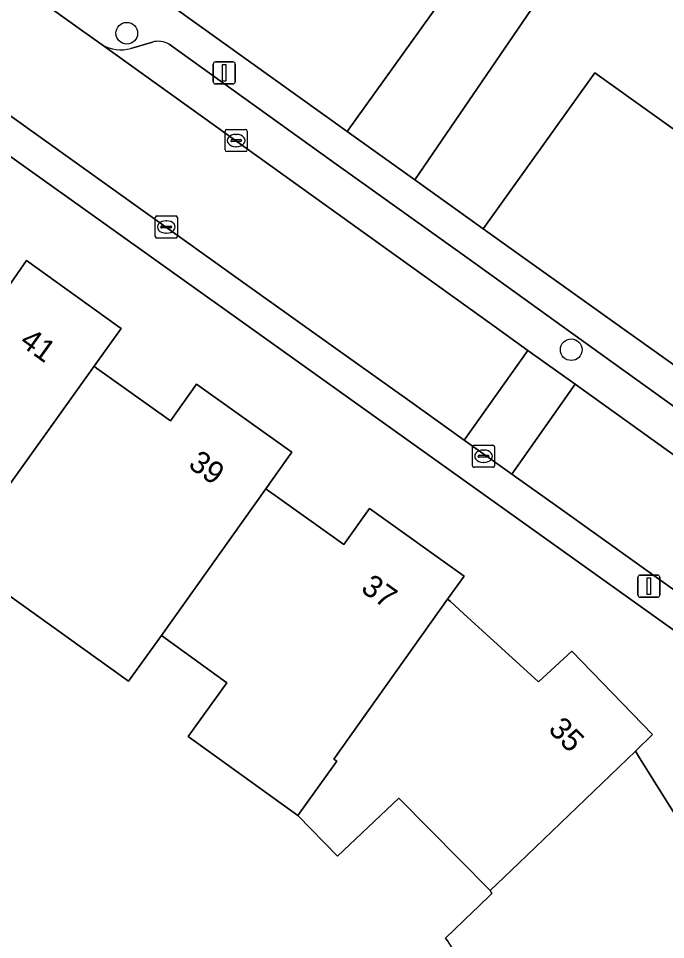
# Model space of a CAD drawing. Extents: x 157767 to 159172, y 387839 to 389425.
# Drawn here: x 158248.51 to 158277.76, y 388722.29 to 388763.9 of the extents above; entities that cross this region are included whole.
import ezdxf

# ---------------------------------------------------------------- set-up
doc = ezdxf.new("R2010")
doc.units = 0
for name, color, linetype in [('IMGEO_Boom', 7, 'Continuous'), ('IMGEO_Erf', 7, 'Continuous'), ('IMGEO_Kolk', 7, 'Continuous'), ('IMGEO_Lichtmast', 7, 'Continuous'), ('IMGEO_Pand', 7, 'Continuous'), ('IMGEO_Pand_nummerreeks', 7, 'Continuous'), ('IMGEO_Parkeervlak_open', 7, 'Continuous'), ('IMGEO_Rijbaan_lokaal_open', 7, 'Continuous'), ('IMGEO_Voetpad_open', 7, 'Continuous')]:
    doc.layers.add(name, color=color, linetype=linetype)

msp = doc.modelspace()

# ---------------------------------------------------------------- linework, layer by layer
at = {"layer": 'IMGEO_Boom'}
for centre in [(158253.405, 388763.23), (158273.493, 388748.934)]:
    msp.add_circle(centre, 0.489, dxfattribs=at)
at = {"layer": 'IMGEO_Erf'}
for points in [[(158263.37, 388758.793), (158268.424, 388765.853), (158263.354, 388769.483), (158258.277, 388773.118), (158253.224, 388766.059)], [(158275.675, 388750), (158279.659, 388747.159), (158281.693, 388750), (158284.695, 388754.193), (158279.643, 388757.81), (158274.563, 388761.446), (158269.514, 388754.394)]]:
    msp.add_lwpolyline(points, close=True, dxfattribs=at)
for points in [[(158284.736, 388731.557), (158258.891, 388750), (158231.725, 388769.385)], [(158247.664, 388751.252), (158248.876, 388752.958), (158253.005, 388750), (158253.151, 388749.895), (158251.928, 388748.187), (158252.041, 388748.106), (158252.61, 388747.7), (158255.379, 388745.724), (158256.557, 388747.375), (158260.868, 388744.299), (158259.688, 388742.643), (158259.802, 388742.561), (158260.111, 388742.341), (158263.21, 388740.129), (158264.374, 388741.76), (158268.648, 388738.71), (158267.905, 388737.667), (158268.029, 388737.554), (158268.641, 388736.997), (158272.016, 388733.928), (158273.524, 388735.318), (158277.168, 388731.543), (158276.392, 388730.798), (158276.534, 388730.572), (158276.956, 388729.898), (158279.361, 388726.06)], [(158254.968, 388736.021), (158253.486, 388733.966), (158250.708, 388735.948), (158245.845, 388739.419)], [(158267.883, 388722.236), (158267.807, 388722.355), (158269.065, 388723.556), (158269.271, 388723.752), (158269.909, 388724.362), (158269.826, 388724.498), (158265.707, 388728.676), (158262.929, 388726.051), (158261.131, 388727.896), (158256.178, 388731.456), (158257.933, 388733.89), (158254.968, 388736.021)]]:
    msp.add_lwpolyline(points, dxfattribs=at)
at = {"layer": 'IMGEO_Kolk'}
for p, q in [((158257.847, 388757.958), (158257.847, 388758.81)), ((158257.922, 388758.884), (158258.774, 388758.884)), ((158258.335, 388758.664), (158258.36, 388758.664)), ((158258.848, 388758.81), (158258.848, 388757.958)), ((158258.106, 388758.378), (158258.106, 388758.39)), ((158258.544, 388758.341), (158258.146, 388758.341)), ((158258.149, 388758.427), (158258.547, 388758.427)), ((158258.358, 388758.104), (158258.333, 388758.104)), ((158258.59, 388758.39), (158258.59, 388758.378)), ((158258.774, 388757.884), (158257.922, 388757.884)), ((158254.688, 388754.052), (158254.688, 388754.904)), ((158254.763, 388754.978), (158255.615, 388754.978)), ((158255.689, 388754.904), (158255.689, 388754.052)), ((158254.947, 388754.472), (158254.947, 388754.484)), ((158255.385, 388754.435), (158254.987, 388754.435)), ((158254.99, 388754.521), (158255.388, 388754.521)), ((158255.176, 388754.758), (158255.201, 388754.758)), ((158255.431, 388754.484), (158255.431, 388754.472)), ((158255.615, 388753.978), (158254.763, 388753.978)), ((158255.199, 388754.198), (158255.174, 388754.198)), ((158269.028, 388743.694), (158269.028, 388744.546)), ((158269.103, 388744.62), (158269.955, 388744.62)), ((158269.516, 388744.4), (158269.541, 388744.4)), ((158270.029, 388744.546), (158270.029, 388743.694)), ((158269.287, 388744.114), (158269.287, 388744.126)), ((158269.725, 388744.077), (158269.327, 388744.077)), ((158269.33, 388744.163), (158269.728, 388744.163)), ((158269.771, 388744.126), (158269.771, 388744.114)), ((158269.955, 388743.62), (158269.103, 388743.62)), ((158269.539, 388743.84), (158269.514, 388743.84))]:
    msp.add_line(p, q, dxfattribs=at)
for points in [[(158257.847, 388757.958), (158257.847, 388758.81)], [(158257.922, 388758.884), (158258.774, 388758.884)], [(158258.848, 388758.81), (158258.848, 388757.958)], [(158258.774, 388757.884), (158257.922, 388757.884)], [(158254.688, 388754.052), (158254.688, 388754.904)], [(158254.763, 388754.978), (158255.615, 388754.978)], [(158255.689, 388754.904), (158255.689, 388754.052)], [(158255.615, 388753.978), (158254.763, 388753.978)], [(158269.028, 388743.694), (158269.028, 388744.546)], [(158269.103, 388744.62), (158269.955, 388744.62)], [(158270.029, 388744.546), (158270.029, 388743.694)], [(158269.955, 388743.62), (158269.103, 388743.62)]]:
    msp.add_lwpolyline(points, dxfattribs=at)
for centre, radius, start, end in [((158257.924, 388758.808), 0.0765, 91.552, 178.448), ((158257.924, 388758.808), 0.0765, 91.552, 178.448), ((158258.772, 388758.808), 0.0765, 1.552, 88.448), ((158258.772, 388758.808), 0.0765, 1.552, 88.448), ((158258.146, 388758.387), 0.0403, 85.8775, 175.7526), ((158258.143, 388758.377), 0.0366, 178.938, 274.7102), ((158258.547, 388758.384), 0.043, 264.8664, 352.4533), ((158258.551, 388758.389), 0.0386, 1.7309, 96.639), ((158257.924, 388757.96), 0.0765, 181.552, 268.448), ((158257.924, 388757.96), 0.0765, 181.552, 268.448), ((158258.772, 388757.96), 0.0765, 271.552, 358.448), ((158258.772, 388757.96), 0.0765, 271.552, 358.448), ((158254.765, 388754.902), 0.0765, 91.552, 178.448), ((158254.765, 388754.902), 0.0765, 91.552, 178.448), ((158255.613, 388754.902), 0.0765, 1.552, 88.448), ((158255.613, 388754.902), 0.0765, 1.552, 88.448), ((158254.987, 388754.481), 0.0403, 85.8775, 175.7526), ((158254.984, 388754.471), 0.0366, 178.938, 274.7102), ((158255.388, 388754.478), 0.043, 264.8664, 352.4533), ((158255.392, 388754.483), 0.0386, 1.7309, 96.639), ((158254.765, 388754.054), 0.0765, 181.552, 268.448), ((158254.765, 388754.054), 0.0765, 181.552, 268.448), ((158255.613, 388754.054), 0.0765, 271.552, 358.448), ((158255.613, 388754.054), 0.0765, 271.552, 358.448), ((158269.105, 388744.544), 0.0765, 91.552, 178.448), ((158269.105, 388744.544), 0.0765, 91.552, 178.448), ((158269.953, 388744.544), 0.0765, 1.552, 88.448), ((158269.953, 388744.544), 0.0765, 1.552, 88.448), ((158269.327, 388744.123), 0.0403, 85.8775, 175.7526), ((158269.324, 388744.113), 0.0366, 178.938, 274.7102), ((158269.728, 388744.12), 0.043, 264.8664, 352.4533), ((158269.732, 388744.125), 0.0386, 1.7309, 96.639), ((158269.105, 388743.696), 0.0765, 181.552, 268.448), ((158269.105, 388743.696), 0.0765, 181.552, 268.448), ((158269.953, 388743.696), 0.0765, 271.552, 358.448), ((158269.953, 388743.696), 0.0765, 271.552, 358.448)]:
    msp.add_arc(centre, radius, start, end, dxfattribs=at)
for centre, major_axis, ratio, start_param, end_param in [((158258.334, 388758.384), (-0.387, 0.002), 0.722429, 4.712389, 7.853982), ((158258.359, 388758.384), (-0.39, 0.002), 0.717154, 1.570796, 4.712389), ((158255.175, 388754.478), (-0.387, 0.002), 0.722429, 4.712389, 7.853982), ((158255.2, 388754.478), (-0.39, 0.002), 0.717154, 1.570796, 4.712389), ((158269.515, 388744.12), (-0.387, 0.002), 0.722429, 4.712389, 7.853982), ((158269.54, 388744.12), (-0.39, 0.002), 0.717154, 1.570796, 4.712389)]:
    msp.add_ellipse(centre, major_axis=major_axis, ratio=ratio, start_param=start_param, end_param=end_param, dxfattribs=at)
at = {"layer": 'IMGEO_Lichtmast'}
for p, q in [((158257.413, 388761.939), (158258.203, 388761.939)), ((158258.203, 388761.939), (158257.413, 388761.939)), ((158257.313, 388761.039), (158257.313, 388761.839)), ((158257.313, 388761.839), (158257.313, 388761.039)), ((158258.303, 388761.839), (158258.303, 388761.039)), ((158258.303, 388761.039), (158258.303, 388761.839)), ((158258.203, 388760.939), (158257.413, 388760.939)), ((158257.413, 388760.939), (158258.203, 388760.939)), ((158276.503, 388737.852), (158276.503, 388738.652)), ((158276.503, 388738.652), (158276.503, 388737.852)), ((158276.603, 388738.752), (158277.393, 388738.752)), ((158277.393, 388738.752), (158276.603, 388738.752)), ((158277.493, 388738.652), (158277.493, 388737.852)), ((158277.493, 388737.852), (158277.493, 388738.652)), ((158277.393, 388737.752), (158276.603, 388737.752)), ((158276.603, 388737.752), (158277.393, 388737.752))]:
    msp.add_line(p, q, dxfattribs=at)
for points in [[(158257.733, 388761.814), (158257.883, 388761.814), (158257.883, 388761.064), (158257.733, 388761.064), (158257.733, 388761.814)], [(158276.923, 388738.627), (158277.073, 388738.627), (158277.073, 388737.877), (158276.923, 388737.877), (158276.923, 388738.627)]]:
    msp.add_lwpolyline(points, dxfattribs=at)
for centre, start, end in [((158257.413, 388761.839), 90, 180), ((158257.413, 388761.839), 90, 180), ((158258.203, 388761.839), 0, 90), ((158258.203, 388761.839), 360, 90), ((158257.413, 388761.039), 180, 270), ((158257.413, 388761.039), 180, 270), ((158258.203, 388761.039), 270, 0), ((158258.203, 388761.039), 270, 0), ((158276.603, 388738.652), 90, 180), ((158276.603, 388738.652), 90, 180), ((158277.393, 388738.652), 0, 90), ((158277.393, 388738.652), 360, 90), ((158276.603, 388737.852), 180, 270), ((158276.603, 388737.852), 180, 270), ((158277.393, 388737.852), 270, 0), ((158277.393, 388737.852), 270, 0)]:
    msp.add_arc(centre, 0.1, start, end, dxfattribs=at)
at = {"layer": 'IMGEO_Pand'}
for points in [[(158266.422, 388756.608), (158282.658, 388780.37), (158279.254, 388782.808), (158272.843, 388773.853), (158268.653, 388776.853), (158263.354, 388769.483), (158268.424, 388765.853), (158263.37, 388758.793)], [(158266.422, 388756.608), (158269.514, 388754.394), (158274.563, 388761.446), (158279.643, 388757.81), (158284.821, 388765.22), (158280.519, 388768.3), (158286.782, 388777.048), (158286.871, 388777.354), (158282.658, 388780.37)], [(158251.928, 388748.187), (158253.151, 388749.895), (158253.005, 388750), (158248.876, 388752.958), (158247.664, 388751.252), (158247.26, 388750.439), (158246.387, 388750.923), (158243.569, 388752.949), (158241.523, 388750), (158239.468, 388747.04), (158238.012, 388745.009), (158245.845, 388739.419), (158247.294, 388741.455), (158247.203, 388741.587)], [(158259.688, 388742.643), (158260.868, 388744.299), (158256.557, 388747.375), (158255.379, 388745.724), (158252.61, 388747.7), (158252.041, 388748.106), (158251.928, 388748.187), (158247.203, 388741.587), (158247.294, 388741.455), (158245.845, 388739.419), (158250.708, 388735.948), (158253.486, 388733.966), (158254.968, 388736.021)], [(158267.905, 388737.667), (158268.648, 388738.71), (158264.374, 388741.76), (158263.21, 388740.129), (158260.111, 388742.341), (158259.802, 388742.561), (158259.688, 388742.643), (158254.968, 388736.021), (158257.933, 388733.89), (158256.178, 388731.456), (158261.131, 388727.896), (158262.894, 388730.34), (158262.758, 388730.437)], [(158267.905, 388737.667), (158262.758, 388730.437), (158262.894, 388730.34), (158261.131, 388727.896), (158262.929, 388726.051), (158265.707, 388728.676), (158269.826, 388724.498), (158271.12, 388725.74), (158276.392, 388730.798), (158277.168, 388731.543), (158273.524, 388735.318), (158272.016, 388733.928), (158268.641, 388736.997), (158268.029, 388737.554)], [(158276.392, 388730.798), (158271.12, 388725.74), (158269.826, 388724.498), (158269.909, 388724.362), (158269.271, 388723.752), (158269.065, 388723.556), (158267.807, 388722.355), (158267.883, 388722.236), (158272.476, 388715.052), (158273.879, 388716.026), (158275.419, 388717.095), (158275.533, 388717.147), (158275.953, 388717.439), (158282.815, 388722.203), (158283.848, 388722.92), (158281.129, 388727.164), (158279.361, 388726.06), (158276.956, 388729.898), (158276.534, 388730.572)]]:
    msp.add_lwpolyline(points, close=True, dxfattribs=at)
at = {"layer": 'IMGEO_Parkeervlak_open'}
for points in [[(158252.289, 388762.708), (158270.006, 388750), (158271.532, 388748.905), (158273.665, 388747.375), (158289.157, 388736.263)], [(158254.561, 388762.829), (158253.582, 388762.548)], [(158273.081, 388750), (158268.872, 388753.018), (158262.66, 388757.473), (158255.314, 388762.74)], [(158293.068, 388735.444), (158290.692, 388737.372), (158290.078, 388737.812), (158289.277, 388738.387), (158286.78, 388740.177), (158284.835, 388741.572), (158278.661, 388745.999), (158273.081, 388750)]]:
    msp.add_lwpolyline(points, dxfattribs=at)
for centre, radius, start, end in [((158253.116, 388764.086), 1.607, 239.0261, 286.8657), ((158254.835, 388761.921), 0.948, 59.6969, 106.8216)]:
    msp.add_arc(centre, radius, start, end, dxfattribs=at)
at = {"layer": 'IMGEO_Rijbaan_lokaal_open'}
for points in [[(158225.684, 388782.421), (158223.612, 388784.469), (158219.469, 388781.318), (158221.196, 388779.309), (158221.977, 388778.576), (158223.383, 388777.257), (158224.979, 388776.025), (158238.07, 388766.681), (158240.517, 388764.935), (158245.438, 388761.423), (158250.963, 388757.479), (158255.894, 388753.959), (158258.337, 388752.216), (158261.442, 388750), (158263.735, 388748.363), (158266.198, 388746.605), (158268.652, 388744.854), (158271.532, 388748.905), (158270.006, 388750), (158252.289, 388762.708), (158251.251, 388763.45), (158245.08, 388767.857)], [(158289.157, 388736.263), (158273.665, 388747.375), (158270.807, 388743.316), (158272.892, 388741.828), (158276.594, 388739.185), (158282.905, 388734.68), (158285.99, 388732.479), (158286.169, 388732.351)]]:
    msp.add_lwpolyline(points, dxfattribs=at)
msp.add_lwpolyline([(158273.665, 388747.375), (158271.532, 388748.905), (158268.652, 388744.854), (158270.807, 388743.316)], close=True, dxfattribs=at)
at = {"layer": 'IMGEO_Voetpad_open'}
for points in [[(158266.422, 388756.608), (158263.37, 388758.793), (158253.224, 388766.059), (158250.14, 388768.267), (158247.105, 388770.44), (158241.463, 388774.491), (158237.161, 388777.23)], [(158223.067, 388775.562), (158228.723, 388771.53), (158231.284, 388769.82), (158231.725, 388769.385), (158258.891, 388750), (158284.736, 388731.557)], [(158239.802, 388771.625), (158245.08, 388767.857), (158251.251, 388763.45), (158252.289, 388762.708)], [(158253.582, 388762.548), (158254.561, 388762.829)], [(158255.314, 388762.74), (158262.66, 388757.473), (158268.872, 388753.018), (158273.081, 388750), (158278.661, 388745.999), (158284.835, 388741.572), (158286.78, 388740.177), (158289.277, 388738.387), (158290.078, 388737.812), (158290.692, 388737.372), (158293.068, 388735.444)], [(158286.169, 388732.351), (158285.99, 388732.479), (158282.905, 388734.68), (158276.594, 388739.185), (158272.892, 388741.828), (158270.807, 388743.316), (158268.652, 388744.854), (158266.198, 388746.605), (158263.735, 388748.363), (158261.442, 388750), (158258.337, 388752.216), (158255.894, 388753.959), (158250.963, 388757.479), (158245.438, 388761.423)], [(158293.76, 388736.839), (158285.783, 388742.775), (158282.744, 388744.995), (158279.659, 388747.159), (158275.675, 388750), (158269.514, 388754.394), (158266.422, 388756.608)]]:
    msp.add_lwpolyline(points, dxfattribs=at)
for centre, radius, start, end in [((158253.116, 388764.086), 1.607, 239.0261, 286.8657), ((158254.835, 388761.921), 0.948, 59.6969, 106.8216)]:
    msp.add_arc(centre, radius, start, end, dxfattribs=at)

# ---------------------------------------------------------------- texts
at = {"layer": 'IMGEO_Pand_nummerreeks'}
for s, rotation, p in [('41', 324.1386, (158248.507, 388749.177)), ('39', 324.4938, (158256.134, 388743.646)), ('37', 324.4938, (158263.933, 388738.044)), ('35', 313.9915, (158272.412, 388731.746))]:
    msp.add_text(s, height=1, rotation=rotation, dxfattribs=at).set_placement(p)

doc.saveas('drawing.dxf')
